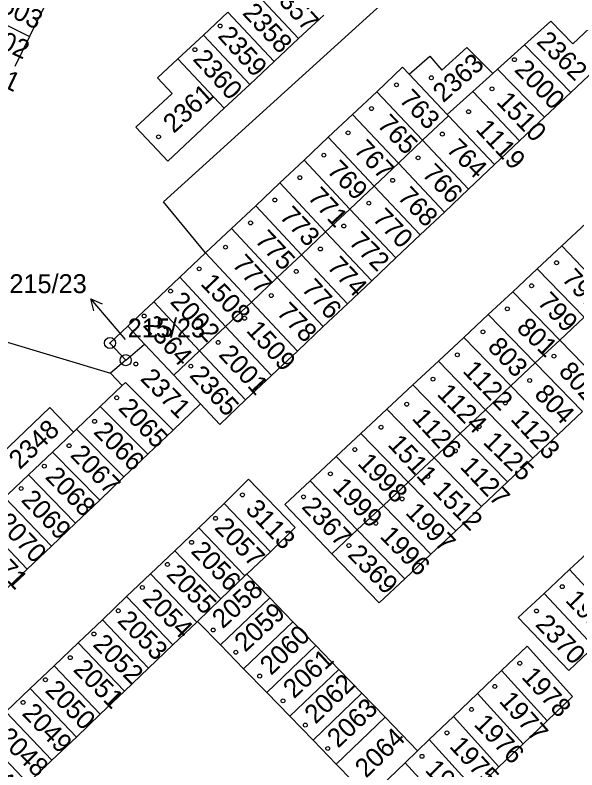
# Model space of a CAD drawing. Extents: x -735249 to -729401, y -1124843 to -1121828.
# Drawn here: x -733413.7 to -733363.2, y -1123187.9 to -1123120 of the extents above; entities that cross this region are included whole.
import ezdxf

# ---------------------------------------------------------------- set-up
doc = ezdxf.new("R2010")
doc.units = 0
for name, color, linetype in [('Vrstva 1', 7, 'Continuous'), ('Vrstva 16', 7, 'Continuous'), ('Vrstva 18', 7, 'Continuous'), ('Vrstva 19', 7, 'Continuous'), ('Vrstva 25', 7, 'Continuous')]:
    doc.layers.add(name, color=color, linetype=linetype)

msp = doc.modelspace()

# ---------------------------------------------------------------- linework, layer by layer
at = {"layer": 'Vrstva 1'}
for points in [[(-733392.35, -1123117.68), (-733388.2, -1123122.12)], [(-733417.78, -1123119.27), (-733412.38, -1123121.94)], [(-733411.06, -1123119.25), (-733412.38, -1123121.94)], [(-733400.36, -1123136.78), (-733380.85, -1123119.12)], [(-733396.76, -1123121.8), (-733394.55, -1123119.74)], [(-733394.55, -1123119.74), (-733390.4, -1123124.18)], [(-733385.93, -1123120), (-733388.2, -1123122.12)], [(-733367.89, -1123122.68), (-733365.54, -1123120.56)], [(-733363.55, -1123122.58), (-733365.54, -1123120.56)], [(-733362.06, -1123121.17), (-733363.55, -1123122.58)], [(-733412.38, -1123121.94), (-733413.7, -1123124.63)], [(-733399.05, -1123123.94), (-733396.76, -1123121.8)], [(-733396.76, -1123121.8), (-733392.6, -1123126.24)], [(-733388.2, -1123122.12), (-733390.4, -1123124.18)], [(-733375.32, -1123124.95), (-733373.08, -1123122.92)], [(-733373.08, -1123122.92), (-733370.75, -1123125.26)], [(-733370.31, -1123124.86), (-733367.89, -1123122.68)], [(-733367.89, -1123122.68), (-733363.74, -1123126.96)], [(-733363.74, -1123126.96), (-733359.97, -1123123.39)], [(-733400.88, -1123125.65), (-733399.05, -1123123.94)], [(-733399.05, -1123123.94), (-733394.89, -1123128.38)], [(-733390.4, -1123124.18), (-733392.6, -1123126.24)], [(-733378.25, -1123125.32), (-733376.41, -1123123.71)], [(-733376.41, -1123123.71), (-733375.32, -1123124.95)], [(-733381.18, -1123126.89), (-733378.85, -1123124.69)], [(-733378.85, -1123124.69), (-733378.25, -1123125.32)], [(-733370.75, -1123125.26), (-733370.31, -1123124.86)], [(-733370.31, -1123124.86), (-733366.1, -1123129.19)], [(-733378.25, -1123125.32), (-733374.84, -1123128.95)], [(-733372.54, -1123126.87), (-733370.75, -1123125.26)], [(-733399.57, -1123127.05), (-733400.88, -1123125.65)], [(-733392.6, -1123126.24), (-733394.89, -1123128.38)], [(-733383.36, -1123128.94), (-733381.18, -1123126.89)], [(-733381.18, -1123126.89), (-733377.05, -1123131.26)], [(-733374.84, -1123128.95), (-733372.54, -1123126.87)], [(-733372.54, -1123126.87), (-733368.35, -1123131.32)], [(-733366.1, -1123129.19), (-733363.74, -1123126.96)], [(-733402.82, -1123130.09), (-733399.57, -1123127.05)], [(-733394.89, -1123128.38), (-733399.97, -1123133.14)], [(-733385.53, -1123130.99), (-733383.36, -1123128.94)], [(-733383.36, -1123128.94), (-733379.23, -1123133.32)], [(-733374.84, -1123128.95), (-733374.73, -1123129.07)], [(-733377.05, -1123131.26), (-733374.73, -1123129.07)], [(-733374.73, -1123129.07), (-733370.6, -1123133.45)], [(-733368.35, -1123131.32), (-733366.1, -1123129.19)], [(-733399.97, -1123133.14), (-733402.82, -1123130.09)], [(-733387.71, -1123133.04), (-733385.53, -1123130.99)], [(-733385.53, -1123130.99), (-733381.41, -1123135.38)], [(-733379.23, -1123133.32), (-733377.05, -1123131.26)], [(-733377.05, -1123131.26), (-733372.92, -1123135.65)], [(-733370.6, -1123133.45), (-733368.35, -1123131.32)], [(-733389.88, -1123135.09), (-733387.71, -1123133.04)], [(-733387.71, -1123133.04), (-733383.59, -1123137.44)], [(-733381.41, -1123135.38), (-733379.23, -1123133.32)], [(-733379.23, -1123133.32), (-733375.1, -1123137.71)], [(-733372.92, -1123135.65), (-733370.6, -1123133.45)], [(-733392.06, -1123137.14), (-733389.88, -1123135.09)], [(-733389.88, -1123135.09), (-733385.77, -1123139.5)], [(-733383.59, -1123137.44), (-733381.41, -1123135.38)], [(-733381.41, -1123135.38), (-733377.28, -1123139.77)], [(-733375.1, -1123137.71), (-733372.92, -1123135.65)], [(-733396.56, -1123141.38), (-733400.36, -1123136.78)], [(-733394.23, -1123139.19), (-733392.06, -1123137.14)], [(-733392.06, -1123137.14), (-733387.95, -1123141.55)], [(-733385.77, -1123139.5), (-733383.59, -1123137.44)], [(-733383.59, -1123137.44), (-733379.46, -1123141.83)], [(-733377.28, -1123139.77), (-733375.1, -1123137.71)], [(-733396.56, -1123141.38), (-733394.23, -1123139.19)], [(-733394.23, -1123139.19), (-733390.12, -1123143.61)], [(-733364.55, -1123140.76), (-733362.35, -1123138.71)], [(-733387.95, -1123141.55), (-733385.77, -1123139.5)], [(-733385.77, -1123139.5), (-733381.63, -1123143.89)], [(-733379.46, -1123141.83), (-733377.28, -1123139.77)], [(-733366.75, -1123142.82), (-733364.55, -1123140.76)], [(-733364.55, -1123140.76), (-733360.36, -1123145.11)], [(-733398.89, -1123143.58), (-733396.56, -1123141.38)], [(-733396.56, -1123141.38), (-733392.45, -1123145.81)], [(-733390.12, -1123143.61), (-733387.95, -1123141.55)], [(-733387.95, -1123141.55), (-733383.81, -1123145.95)], [(-733381.63, -1123143.89), (-733379.46, -1123141.83)], [(-733368.95, -1123144.87), (-733366.75, -1123142.82)], [(-733366.75, -1123142.82), (-733362.54, -1123147.16)], [(-733401.22, -1123145.77), (-733398.89, -1123143.58)], [(-733398.89, -1123143.58), (-733394.77, -1123148)], [(-733392.45, -1123145.81), (-733390.12, -1123143.61)], [(-733390.12, -1123143.61), (-733385.99, -1123148.01)], [(-733383.81, -1123145.95), (-733381.63, -1123143.89)], [(-733371.15, -1123146.93), (-733368.95, -1123144.87)], [(-733368.95, -1123144.87), (-733364.73, -1123149.22)], [(-733403.55, -1123147.97), (-733401.22, -1123145.77)], [(-733401.22, -1123145.77), (-733397.1, -1123150.2)], [(-733394.77, -1123148), (-733392.45, -1123145.81)], [(-733392.45, -1123145.81), (-733388.31, -1123150.21)], [(-733385.99, -1123148.01), (-733383.81, -1123145.95)], [(-733424.39, -1123146.42), (-733405.12, -1123152.21)], [(-733373.35, -1123148.98), (-733371.15, -1123146.93)], [(-733366.93, -1123151.28), (-733371.15, -1123146.93)], [(-733362.54, -1123147.16), (-733364.73, -1123149.22)], [(-733403.55, -1123147.97), (-733405.16, -1123149.49)], [(-733403.55, -1123147.97), (-733402.05, -1123149.58)], [(-733397.1, -1123150.2), (-733394.77, -1123148)], [(-733394.77, -1123148), (-733390.63, -1123152.4)], [(-733388.31, -1123150.21), (-733385.99, -1123148.01)], [(-733375.64, -1123151.12), (-733373.35, -1123148.98)], [(-733373.35, -1123148.98), (-733369.12, -1123153.34)], [(-733364.73, -1123149.22), (-733366.93, -1123151.28)], [(-733364.73, -1123149.22), (-733360.5, -1123153.58)], [(-733405.16, -1123149.49), (-733403.74, -1123151.03)], [(-733403.74, -1123151.03), (-733402.05, -1123149.58)], [(-733402.05, -1123149.58), (-733399.42, -1123152.39)], [(-733399.42, -1123152.39), (-733397.1, -1123150.2)], [(-733397.1, -1123150.2), (-733392.96, -1123154.6)], [(-733390.63, -1123152.4), (-733388.31, -1123150.21)], [(-733403.74, -1123151.03), (-733405.12, -1123152.21)], [(-733377.92, -1123153.25), (-733375.64, -1123151.12)], [(-733371.4, -1123155.48), (-733375.64, -1123151.12)], [(-733366.93, -1123151.28), (-733369.12, -1123153.34)], [(-733362.69, -1123155.64), (-733366.93, -1123151.28)], [(-733405.12, -1123152.21), (-733404.06, -1123153.31)], [(-733399.42, -1123152.39), (-733397.01, -1123154.95)], [(-733392.96, -1123154.6), (-733390.63, -1123152.4)], [(-733406.03, -1123155.18), (-733404.06, -1123153.31)], [(-733404.06, -1123153.31), (-733403.77, -1123153.03)], [(-733403.77, -1123153.03), (-733399.48, -1123157.31)], [(-733380.26, -1123155.43), (-733377.92, -1123153.25)], [(-733377.92, -1123153.25), (-733373.68, -1123157.61)], [(-733369.12, -1123153.34), (-733371.4, -1123155.48)], [(-733369.12, -1123153.34), (-733364.87, -1123157.7)], [(-733395.28, -1123156.8), (-733392.96, -1123154.6)], [(-733416.46, -1123160.91), (-733410.56, -1123155.27)], [(-733410.56, -1123155.27), (-733408.44, -1123157.49)], [(-733408.16, -1123157.22), (-733406.03, -1123155.18)], [(-733406.03, -1123155.18), (-733401.75, -1123159.48)], [(-733399.48, -1123157.31), (-733397.01, -1123154.95)], [(-733397.01, -1123154.95), (-733395.28, -1123156.8)], [(-733382.6, -1123157.61), (-733380.26, -1123155.43)], [(-733376.02, -1123159.81), (-733380.26, -1123155.43)], [(-733373.68, -1123157.61), (-733371.4, -1123155.48)], [(-733371.4, -1123155.48), (-733367.15, -1123159.84)], [(-733364.87, -1123157.7), (-733362.69, -1123155.64)], [(-733408.44, -1123157.49), (-733410.32, -1123159.29)], [(-733408.44, -1123157.49), (-733408.16, -1123157.22)], [(-733403.91, -1123161.53), (-733408.16, -1123157.22)], [(-733399.48, -1123157.31), (-733401.75, -1123159.48)], [(-733384.83, -1123159.7), (-733382.6, -1123157.61)], [(-733382.6, -1123157.61), (-733378.35, -1123162)], [(-733376.02, -1123159.81), (-733373.68, -1123157.61)], [(-733373.68, -1123157.61), (-733369.42, -1123161.98)], [(-733367.15, -1123159.84), (-733364.87, -1123157.7)], [(-733410.32, -1123159.29), (-733412.47, -1123161.34)], [(-733410.32, -1123159.29), (-733406.08, -1123163.61)], [(-733401.75, -1123159.48), (-733403.91, -1123161.53)], [(-733387.17, -1123161.88), (-733384.83, -1123159.7)], [(-733380.58, -1123164.09), (-733384.83, -1123159.7)], [(-733378.35, -1123162), (-733376.02, -1123159.81)], [(-733371.75, -1123164.18), (-733376.02, -1123159.81)], [(-733369.42, -1123161.98), (-733367.15, -1123159.84)], [(-733414.34, -1123163.12), (-733412.47, -1123161.34)], [(-733412.47, -1123161.34), (-733408.25, -1123165.67)], [(-733403.91, -1123161.53), (-733406.08, -1123163.61)], [(-733394.88, -1123163.92), (-733392.7, -1123161.72)], [(-733392.7, -1123161.72), (-733388.5, -1123166.07)], [(-733389.45, -1123164.01), (-733387.17, -1123161.88)], [(-733387.17, -1123161.88), (-733382.93, -1123166.29)], [(-733380.58, -1123164.09), (-733378.35, -1123162)], [(-733378.35, -1123162), (-733374.08, -1123166.38)], [(-733371.75, -1123164.18), (-733369.42, -1123161.98)], [(-733410.42, -1123167.74), (-733414.62, -1123163.39)], [(-733406.08, -1123163.61), (-733408.25, -1123165.67)], [(-733397.16, -1123166.09), (-733394.88, -1123163.92)], [(-733394.88, -1123163.92), (-733390.74, -1123168.26)], [(-733389.45, -1123164.01), (-733385.21, -1123168.43)], [(-733382.93, -1123166.29), (-733380.58, -1123164.09)], [(-733380.58, -1123164.09), (-733376.31, -1123168.48)], [(-733374.08, -1123166.38), (-733371.75, -1123164.18)], [(-733412.59, -1123169.82), (-733416.78, -1123165.45)], [(-733408.25, -1123165.67), (-733410.42, -1123167.74)], [(-733399.32, -1123168.16), (-733397.16, -1123166.09)], [(-733397.16, -1123166.09), (-733393.02, -1123170.43)], [(-733388.5, -1123166.07), (-733390.74, -1123168.26)], [(-733385.21, -1123168.43), (-733382.93, -1123166.29)], [(-733382.93, -1123166.29), (-733378.66, -1123170.69)], [(-733376.31, -1123168.48), (-733374.08, -1123166.38)], [(-733363.84, -1123169.86), (-733361.51, -1123167.69)], [(-733410.42, -1123167.74), (-733412.59, -1123169.82)], [(-733401.5, -1123170.23), (-733399.32, -1123168.16)], [(-733399.32, -1123168.16), (-733395.18, -1123172.5)], [(-733390.74, -1123168.26), (-733392.86, -1123170.28)], [(-733385.21, -1123168.43), (-733380.96, -1123172.85)], [(-733378.66, -1123170.69), (-733376.31, -1123168.48)], [(-733414.78, -1123171.9), (-733412.59, -1123169.82)], [(-733401.5, -1123170.23), (-733403.66, -1123172.29)], [(-733401.5, -1123170.23), (-733397.36, -1123174.57)], [(-733392.86, -1123170.28), (-733393.02, -1123170.43)], [(-733392.86, -1123170.28), (-733390.8, -1123172.41)], [(-733366.13, -1123172), (-733363.84, -1123169.86)], [(-733359.74, -1123174.27), (-733363.84, -1123169.86)], [(-733393.02, -1123170.43), (-733395.18, -1123172.5)], [(-733380.96, -1123172.85), (-733378.66, -1123170.69)], [(-733403.66, -1123172.29), (-733405.84, -1123174.37)], [(-733403.66, -1123172.29), (-733399.51, -1123176.63)], [(-733390.8, -1123172.41), (-733395.22, -1123176.63)], [(-733390.8, -1123172.41), (-733388.73, -1123174.54)], [(-733368.45, -1123174.16), (-733366.13, -1123172)], [(-733366.13, -1123172), (-733362.17, -1123176.24)], [(-733395.18, -1123172.5), (-733397.29, -1123174.51)], [(-733408.01, -1123176.43), (-733405.84, -1123174.37)], [(-733405.84, -1123174.37), (-733401.69, -1123178.71)], [(-733368.45, -1123174.16), (-733363.91, -1123178.93)], [(-733397.36, -1123174.57), (-733399.51, -1123176.63)], [(-733397.29, -1123174.51), (-733397.36, -1123174.57)], [(-733395.22, -1123176.63), (-733397.29, -1123174.51)], [(-733388.73, -1123174.54), (-733393.15, -1123178.77)], [(-733386.66, -1123176.69), (-733388.73, -1123174.54)], [(-733410.18, -1123178.5), (-733408.01, -1123176.43)], [(-733408.01, -1123176.43), (-733403.86, -1123180.78)], [(-733399.51, -1123176.63), (-733401.69, -1123178.71)], [(-733393.15, -1123178.77), (-733395.22, -1123176.63)], [(-733391.07, -1123180.91), (-733386.66, -1123176.69)], [(-733386.66, -1123176.69), (-733384.59, -1123178.83)], [(-733369.96, -1123178.93), (-733367.66, -1123176.73)], [(-733367.66, -1123176.73), (-733363.57, -1123181.26)], [(-733363.91, -1123178.93), (-733362.15, -1123177.25)], [(-733412.34, -1123180.56), (-733410.18, -1123178.5)], [(-733410.18, -1123178.5), (-733406.03, -1123182.85)], [(-733401.69, -1123178.71), (-733403.86, -1123180.78)], [(-733393.15, -1123178.77), (-733391.07, -1123180.91)], [(-733384.59, -1123178.83), (-733388.99, -1123183.05)], [(-733384.59, -1123178.83), (-733382.51, -1123180.98)], [(-733372.12, -1123181), (-733369.96, -1123178.93)], [(-733369.96, -1123178.93), (-733365.86, -1123183.45)], [(-733414.52, -1123182.64), (-733412.34, -1123180.56)], [(-733412.34, -1123180.56), (-733408.18, -1123184.91)], [(-733403.86, -1123180.78), (-733406.03, -1123182.85)], [(-733388.99, -1123183.05), (-733391.07, -1123180.91)], [(-733386.9, -1123185.19), (-733382.51, -1123180.98)], [(-733382.51, -1123180.98), (-733380.43, -1123183.13)], [(-733374.29, -1123183.08), (-733372.12, -1123181)], [(-733372.12, -1123181), (-733368.03, -1123185.52)], [(-733365.86, -1123183.45), (-733363.57, -1123181.26)], [(-733414.52, -1123182.64), (-733410.37, -1123187)], [(-733406.03, -1123182.85), (-733408.18, -1123184.91)], [(-733388.99, -1123183.05), (-733386.9, -1123185.19)], [(-733384.81, -1123187.34), (-733380.43, -1123183.13)], [(-733380.43, -1123183.13), (-733377.51, -1123186.15)], [(-733376.45, -1123185.14), (-733374.29, -1123183.08)], [(-733374.29, -1123183.08), (-733370.19, -1123187.59)], [(-733368.03, -1123185.52), (-733365.86, -1123183.45)], [(-733416.69, -1123184.71), (-733412.54, -1123189.07)], [(-733408.18, -1123184.91), (-733410.37, -1123187)], [(-733386.9, -1123185.19), (-733384.81, -1123187.34)], [(-733377.51, -1123186.15), (-733376.45, -1123185.14)], [(-733376.45, -1123185.14), (-733372.35, -1123189.66)], [(-733370.19, -1123187.59), (-733368.03, -1123185.52)], [(-733377.51, -1123186.15), (-733378.61, -1123187.22)], [(-733410.37, -1123187), (-733412.54, -1123189.07)], [(-733384.81, -1123187.34), (-733381.88, -1123190.35)], [(-733380.83, -1123189.35), (-733378.61, -1123187.22)], [(-733378.61, -1123187.22), (-733374.52, -1123191.73)], [(-733372.35, -1123189.66), (-733370.19, -1123187.59)]]:
    msp.add_lwpolyline(points, dxfattribs=at)
at = {"layer": 'Vrstva 16'}
msp.add_lwpolyline([(-733403.76, -1123149.18), (-733404.94, -1123147.8)], dxfattribs=at)
at = {"layer": 'Vrstva 25'}
for points in [[(-733404.94, -1123147.8), (-733406.888, -1123145.519)], [(-733406.619, -1123146.604), (-733406.888, -1123145.519), (-733405.858, -1123145.955)]]:
    msp.add_lwpolyline(points, dxfattribs=at)
for centre, radius in [((-733395.25, -1123120.98), 0.175), ((-733397.52, -1123123.11), 0.175), ((-733368.8, -1123124.01), 0.175), ((-733376.27, -1123125.64), 0.175), ((-733379.4, -1123126.27), 0.175), ((-733370.82, -1123126.63), 0.175), ((-733381.65, -1123128.41), 0.175), ((-733372.92, -1123128.69), 0.175), ((-733400.79, -1123130.95), 0.175), ((-733383.75, -1123130.59), 0.175), ((-733375.28, -1123130.7), 0.175), ((-733385.93, -1123132.6), 0.175), ((-733377.46, -1123132.84), 0.175), ((-733388.09, -1123134.62), 0.175), ((-733379.75, -1123134.86), 0.175), ((-733390.34, -1123136.63), 0.175), ((-733381.89, -1123136.91), 0.175), ((-733392.52, -1123138.69), 0.175), ((-733384.14, -1123138.97), 0.175), ((-733394.77, -1123140.87), 0.175), ((-733386.24, -1123141.03), 0.175), ((-733365.01, -1123142.27), 0.175), ((-733397.14, -1123142.82), 0.175), ((-733388.41, -1123143.05), 0.175), ((-733367.26, -1123144.34), 0.175), ((-733399.71, -1123144.82), 0.175), ((-733390.66, -1123145.22), 0.175), ((-733369.44, -1123146.41), 0.175), ((-733402.08, -1123147.06), 0.175), ((-733393.06, -1123147.26), 0.175), ((-733371.63, -1123148.48), 0.175), ((-733405.16, -1123149.49), 0.5), ((-733395.43, -1123149.43), 0.175), ((-733405.16, -1123149.49), 0.032), ((-733403.74, -1123151.03), 0.5), ((-733373.93, -1123150.55), 0.175), ((-733365.25, -1123150.67), 0.175), ((-733403.74, -1123151.03), 0.032), ((-733402.83, -1123151.37), 0.175), ((-733397.89, -1123151.57), 0.175), ((-733376.12, -1123152.74), 0.175), ((-733367.43, -1123152.86), 0.175), ((-733404.55, -1123154.41), 0.175), ((-733378.48, -1123154.99), 0.175), ((-733369.62, -1123154.87), 0.175), ((-733406.54, -1123156.53), 0.175), ((-733371.98, -1123157), 0.175), ((-733380.79, -1123157.06), 0.175), ((-733408.83, -1123158.72), 0.175), ((-733383.15, -1123159.07), 0.175), ((-733374.11, -1123159.19), 0.175), ((-733411.06, -1123160.56), 0.175), ((-733385.34, -1123161.25), 0.175), ((-733376.59, -1123161.49), 0.175), ((-733413.14, -1123162.57), 0.175), ((-733393.25, -1123163.14), 0.175), ((-733387.76, -1123163.32), 0.175), ((-733378.9, -1123163.5), 0.175), ((-733395.67, -1123165.25), 0.175), ((-733381.26, -1123165.69), 0.175), ((-733397.82, -1123167.41), 0.175), ((-733383.68, -1123167.7), 0.175), ((-733399.99, -1123169.39), 0.175), ((-733402.25, -1123171.47), 0.175), ((-733364.5, -1123171.39), 0.175), ((-733404.41, -1123173.56), 0.175), ((-733366.82, -1123173.58), 0.175), ((-733395.88, -1123175.29), 0.175), ((-733406.6, -1123175.65), 0.175), ((-733393.84, -1123177.29), 0.175), ((-733408.73, -1123177.78), 0.175), ((-733368.32, -1123178.28), 0.175), ((-733410.96, -1123179.76), 0.175), ((-733391.7, -1123179.43), 0.175), ((-733370.56, -1123180.36), 0.175), ((-733412.97, -1123181.8), 0.175), ((-733389.6, -1123181.66), 0.175), ((-733372.66, -1123182.43), 0.175), ((-733387.6, -1123183.84), 0.175), ((-733374.87, -1123184.54), 0.175), ((-733385.58, -1123185.94), 0.175), ((-733377.11, -1123186.65), 0.175)]:
    msp.add_circle(centre, radius, dxfattribs=at)

# ---------------------------------------------------------------- texts
at = {"layer": 'Vrstva 16'}
msp.add_text('215/23', height=1.7, dxfattribs=at).set_placement((-733414.197, -1123145))
at = {"layer": 'Vrstva 18'}
msp.add_text('215/23', height=1.7, dxfattribs=at).set_placement((-733403.56, -1123148.98))
at = {"layer": 'Vrstva 19'}
for s, rotation, p in [('2357', 312.50249, (-733390.918, -1123117.882)), ('1503', 332.90265, (-733416.281, -1123119.034)), ('2358', 313.20249, (-733393.328, -1123119.878)), ('1502', 335.00266, (-733417.495, -1123121.874)), ('2359', 312.00248, (-733395.538, -1123121.924)), ('2362', 315.30251, (-733366.898, -1123122.479)), ('1501', 334.50266, (-733418.324, -1123124.776)), ('2360', 312.40248, (-733397.778, -1123124.012)), ('2363', 41.60033, (-733375.194, -1123127.938)), ('2000', 314.3025, (-733368.878, -1123124.993)), ('2361', 42.30034, (-733399.427, -1123130.698)), ('763', 314.4025, (-733379.228, -1123127.702)), ('1510', 313.70249, (-733370.498, -1123127.866)), ('765', 314.4025, (-733381.208, -1123129.952)), ('1119', 313.00249, (-733372.358, -1123130.329)), ('764', 315.80251, (-733374.998, -1123132.167)), ('767', 313.9025, (-733383.308, -1123132.215)), ('769', 314.8025, (-733385.718, -1123134.07)), ('766', 315.00251, (-733377.178, -1123134.38)), ('771', 312.90249, (-733387.458, -1123136.44)), ('768', 314.2025, (-733379.388, -1123136.443)), ('773', 313.40249, (-733389.988, -1123138.177)), ('770', 314.3025, (-733381.638, -1123138.373)), ('775', 313.30249, (-733392.198, -1123140.318)), ('772', 315.60251, (-733383.778, -1123140.508)), ('777', 312.70249, (-733394.248, -1123142.491)), ('774', 313.30249, (-733385.718, -1123142.688)), ('797', 313.30249, (-733364.618, -1123143.778)), ('1508', 313.70249, (-733397.088, -1123144.216)), ('776', 312.40248, (-733388.008, -1123144.672)), ('2002', 313.00249, (-733399.828, -1123145.839)), ('799', 313.9025, (-733366.808, -1123145.905)), ('778', 314.2025, (-733390.258, -1123146.833)), ('2364', 312.40248, (-733402.268, -1123147.942)), ('801', 316.20251, (-733368.698, -1123148.255)), ('1509', 312.30248, (-733392.978, -1123148.413)), ('803', 313.30249, (-733371.298, -1123149.928)), ('2001', 312.90249, (-733395.468, -1123150.59)), ('1122', 314.1025, (-733373.538, -1123152.054)), ('802', 312.50249, (-733364.908, -1123152.122)), ('2371', 314.4025, (-733402.508, -1123152.762)), ('2365', 312.20248, (-733398.078, -1123152.453)), ('1124', 313.9025, (-733375.848, -1123154.125)), ('804', 314.0025, (-733367.098, -1123154.184)), ('2065', 313.50249, (-733404.498, -1123155.407)), ('1126', 312.50249, (-733378.088, -1123156.302)), ('1123', 312.60249, (-733369.228, -1123156.371)), ('2348', 43.40034, (-733413.263, -1123160.928)), ('2066', 315.20251, (-733406.708, -1123157.56)), ('1511', 312.60249, (-733380.268, -1123158.661)), ('1125', 315.60251, (-733371.698, -1123158.478)), ('2067', 314.3025, (-733408.808, -1123159.633)), ('1998', 314.2025, (-733382.988, -1123160.373)), ('1127', 313.30249, (-733373.768, -1123160.668)), ('2068', 314.4025, (-733411.058, -1123161.602)), ('1999', 313.70249, (-733385.238, -1123162.566)), ('1512', 314.1025, (-733376.248, -1123162.854)), ('2069', 313.9025, (-733413.228, -1123163.665)), ('3113', 313.60249, (-733393.068, -1123164.516)), ('2367', 313.50249, (-733388.008, -1123164.277)), ('1997', 314.0025, (-733378.678, -1123164.804)), ('2070', 313.30249, (-733415.408, -1123165.708)), ('2057', 314.4025, (-733395.848, -1123166.162)), ('1996', 314.3025, (-733380.978, -1123166.933)), ('2071', 313.30249, (-733417.108, -1123168.088)), ('2056', 313.80249, (-733397.958, -1123168.275)), ('2369', 314.4025, (-733383.878, -1123168.592)), ('2055', 314.1025, (-733400.168, -1123170.374)), ('2058', 42.10034, (-733395.026, -1123175.238)), ('2054', 315.00251, (-733402.328, -1123172.58)), ('1995', 314.1025, (-733364.308, -1123172.674)), ('2059', 42.50034, (-733393.008, -1123177.348)), ('2053', 314.6025, (-733404.578, -1123174.541)), ('2370', 313.9025, (-733366.998, -1123174.865)), ('2060', 44.10035, (-733390.676, -1123179.438)), ('2052', 314.90251, (-733406.778, -1123176.67)), ('2061', 42.80034, (-733388.62, -1123181.528)), ('2051', 315.00251, (-733408.548, -1123178.92)), ('1978', 312.70249, (-733368.238, -1123179.561)), ('2050', 314.5025, (-733411.068, -1123180.792)), ('2062', 44.00035, (-733386.676, -1123183.818)), ('1977', 311.30248, (-733370.248, -1123181.718)), ('2049', 313.9025, (-733413.138, -1123182.855)), ('2063', 43.30034, (-733384.652, -1123185.968)), ('1976', 314.3025, (-733372.518, -1123183.843)), ('2048', 315.30251, (-733415.318, -1123185.069)), ('2064', 44.00035, (-733382.136, -1123188.668)), ('1975', 312.80249, (-733374.718, -1123185.8)), ('2047', 314.8025, (-733417.468, -1123187.12)), ('1974', 314.4025, (-733376.928, -1123187.932))]:
    msp.add_text(s, height=1.7, rotation=rotation, dxfattribs=at).set_placement(p)

doc.saveas('drawing.dxf')
